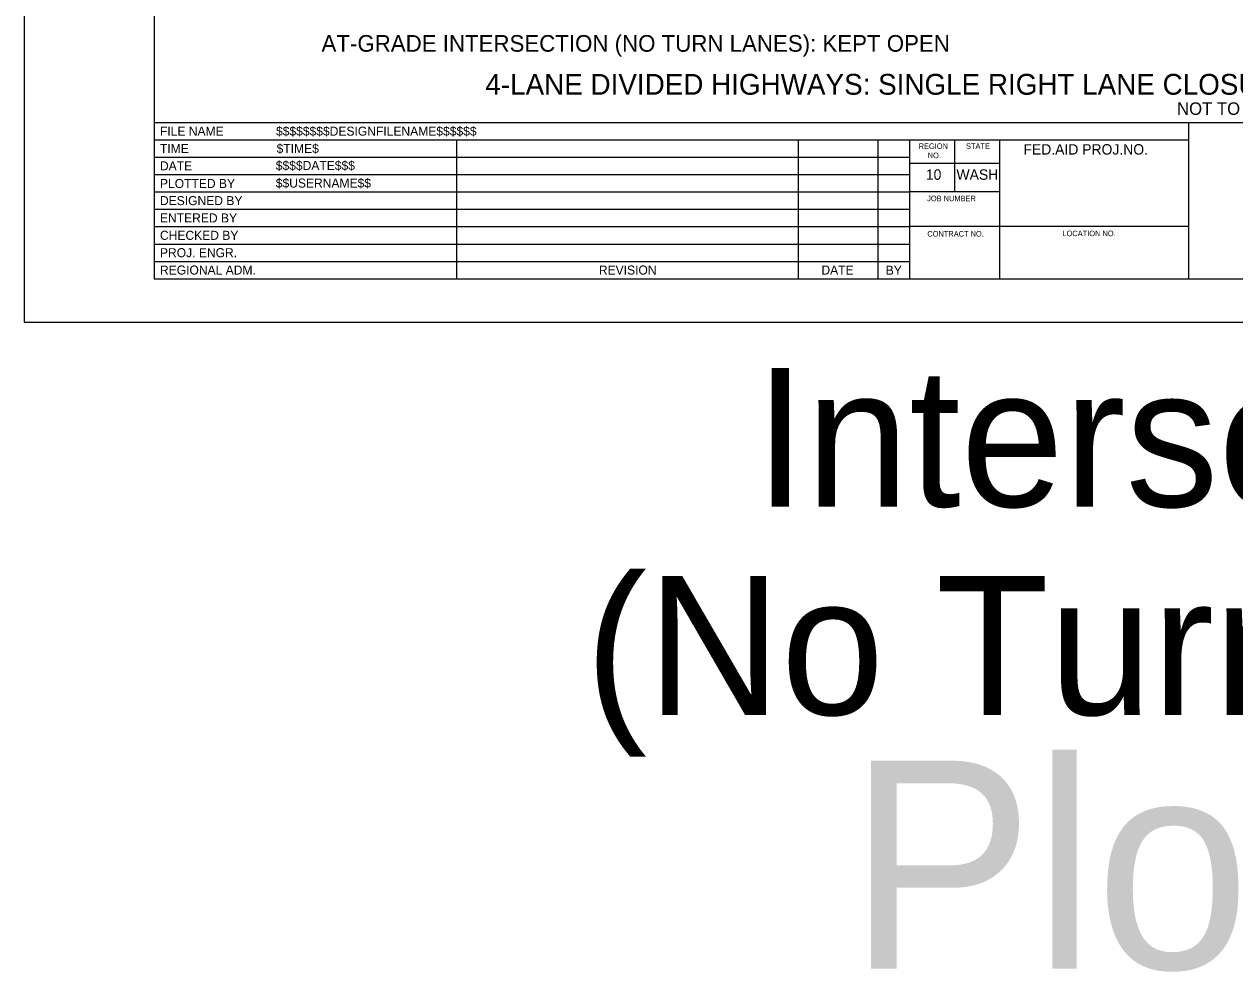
# Model space of a CAD drawing. Extents: x 99958 to 100136, y 99935 to 100013.
# Drawn here: x 100039.06 to 100047.79, y 99995.01 to 100001.83 of the extents above; entities that cross this region are included whole.
import ezdxf

# ---------------------------------------------------------------- set-up
doc = ezdxf.new("R2010")
doc.units = 0
for name, color, linetype in [('SH_DE_DetailHeading1Text', 7, 'Continuous'), ('SH_DE_DetailHeading2Text', 7, 'Continuous'), ('SH_GI_PlotLimits', 7, 'Continuous'), ('SH_GI_SheetBorder', 7, 'Continuous'), ('SH_GI_SheetLocationText', 7, 'Continuous'), ('SH_GI_SheetTextInCells', 7, 'Continuous'), ('SH_GI_TitleBlockText', 7, 'Continuous')]:
    doc.layers.add(name, color=color, linetype=linetype)

msp = doc.modelspace()

# ---------------------------------------------------------------- linework, layer by layer
at = {"layer": 'SH_GI_PlotLimits'}
msp.add_lwpolyline([(100039.0625, 99999.6875), (100056.0625, 99999.6875), (100056.0625, 100010.6875), (100039.0625, 100010.6875)], close=True, dxfattribs=at)
at = {"layer": 'SH_GI_SheetBorder'}
for p, q in [((100040, 100010.375), (100040, 100000)), ((100040, 100001.1259), (100055.75, 100001.1259)), ((100047.4566, 100000), (100047.4566, 100001.1259)), ((100040, 100001.0008), (100047.4566, 100001.0008)), ((100042.179, 100001.0008), (100042.179, 100000)), ((100044.641, 100001.0008), (100044.641, 100000)), ((100045.2164, 100001.0008), (100045.2164, 100000)), ((100045.4451, 100001.0008), (100045.4451, 100000)), ((100045.7719, 100000.6255), (100045.7719, 100001.0008)), ((100046.0956, 100000), (100046.0956, 100001.0008)), ((100040, 100000.8757), (100042.1821, 100000.8757)), ((100042.1821, 100000.8757), (100045.4466, 100000.8757)), ((100046.0958, 100000.831), (100045.4466, 100000.831)), ((100040, 100000.7506), (100042.1821, 100000.7506)), ((100042.1821, 100000.7506), (100045.4466, 100000.7506)), ((100040, 100000.6255), (100045.4466, 100000.6255)), ((100046.0958, 100000.6255), (100045.4466, 100000.6255)), ((100040, 100000.5004), (100045.4466, 100000.5004)), ((100040, 100000.3753), (100045.4466, 100000.3753)), ((100047.4566, 100000.3753), (100045.4466, 100000.3753)), ((100040, 100000.2502), (100045.4466, 100000.2502)), ((100040, 100000.1251), (100045.4466, 100000.1251)), ((100040, 100000), (100055.75, 100000))]:
    msp.add_line(p, q, dxfattribs=at)

# ---------------------------------------------------------------- texts
at = {"layer": 'SH_DE_DetailHeading1Text'}
for s, height, p in [('4-LANE DIVIDED HIGHWAYS: SINGLE RIGHT LANE CLOSURE (45+ MPH, MAINTAIN EXISTING SPEED LIMIT)', 0.15, (100042.3867, 100001.3259)), ('NOT TO SCALE', 0.09, (100047.3727, 100001.1809))]:
    msp.add_text(s, height=height, rotation=360, dxfattribs=at).set_placement(p)
at = {"layer": 'SH_DE_DetailHeading2Text'}
msp.add_text('AT-GRADE INTERSECTION (NO TURN LANES): KEPT OPEN', height=0.12, rotation=360, dxfattribs=at).set_placement((100041.2057, 100001.6359))
at = {"layer": 'SH_GI_SheetLocationText'}
for s, height, p in [('Intersections', 1, (100044.3261, 99998.3571)), ('(No Turn Lanes)', 1, (100043.1065, 99996.8571)), ('Plot 3', 1.5, (100045.0008, 99995.0267))]:
    msp.add_text(s, height=height, dxfattribs=at).set_placement(p)
at = {"layer": 'SH_GI_SheetTextInCells'}
for s, height, p in [('FILE NAME', 0.06505, (100040.041, 100001.0308)), ('TIME', 0.06505, (100040.041, 100000.9057)), ('REGION', 0.04003, (100045.5099, 100000.9352)), ('STATE', 0.04003, (100045.8511, 100000.9357)), ('FED.AID PROJ.NO.', 0.07506, (100046.2652, 100000.8945)), ('DATE', 0.06505, (100040.041, 100000.7806)), ('NO.', 0.04003, (100045.5752, 100000.869)), ('10', 0.07506, (100045.5621, 100000.7131)), ('WASH', 0.07506, (100045.7826, 100000.7131)), ('PLOTTED BY', 0.06505, (100040.041, 100000.6538)), ('DESIGNED BY', 0.065052, (100040.041, 100000.5304)), ('JOB NUMBER', 0.04003, (100045.5712, 100000.5587)), ('ENTERED BY', 0.06505, (100040.041, 100000.4053)), ('CHECKED BY', 0.06505, (100040.041, 100000.2802)), ('CONTRACT NO.', 0.040032, (100045.5725, 100000.3037)), ('LOCATION NO.', 0.040032, (100046.5465, 100000.3067)), ('PROJ. ENGR.', 0.065052, (100040.041, 100000.1551)), ('REGIONAL ADM.', 0.065052, (100040.041, 100000.03)), ('REVISION', 0.06505, (100043.2048, 100000.03)), ('DATE', 0.06505, (100044.8091, 100000.03)), ('BY', 0.06505, (100045.2725, 100000.0285))]:
    msp.add_text(s, height=height, dxfattribs=at).set_placement(p)
at = {"layer": 'SH_GI_TitleBlockText'}
for s, height, p in [('$$$$$$$$DESIGNFILENAME$$$$$$', 0.065052, (100040.8775, 100001.0308)), ('$TIME$', 0.06505, (100040.882, 100000.9059)), ('$$$$DATE$$$', 0.065052, (100040.8759, 100000.7835)), ('$$USERNAME$$', 0.065052, (100040.8759, 100000.6567))]:
    msp.add_text(s, height=height, dxfattribs=at).set_placement(p)

doc.saveas('drawing.dxf')
